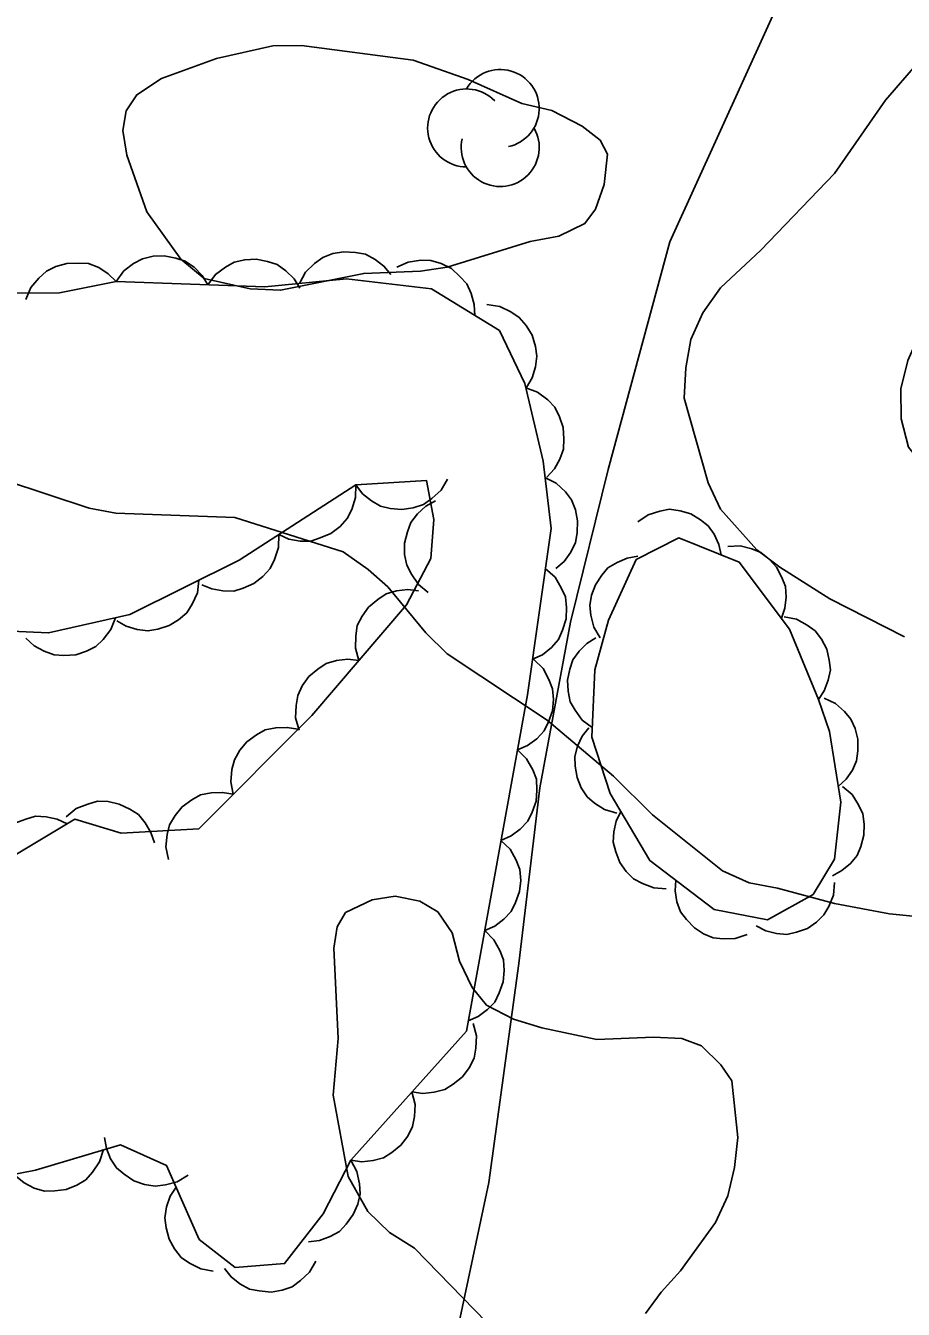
# Model space of a CAD drawing. Extents: x 282461 to 284471, y 5554090 to 5557646.
# Drawn here: x 283233.92 to 283262.64, y 5556127.44 to 5556169.46 of the extents above; entities that cross this region are included whole.
import ezdxf

# ---------------------------------------------------------------- set-up
doc = ezdxf.new("R2010")
doc.units = 0
for name, color, linetype in [('Niveau 1', 7, 'Continuous'), ('Niveau 2', 7, 'Continuous'), ('Niveau 22', 7, 'Continuous'), ('Niveau 44', 7, 'Continuous')]:
    doc.layers.add(name, color=color, linetype=linetype)

msp = doc.modelspace()

# ---------------------------------------------------------------- linework, layer by layer
at = {"layer": 'Niveau 1'}
for points in [[(283266.15, 5556157.43), (283266.19, 5556159.46), (283265.95, 5556160.39), (283265.6, 5556160.67), (283265.14, 5556160.73), (283264.5, 5556160.55), (283263.69, 5556160.02), (283263.18, 5556159.38), (283262.78, 5556158.5), (283262.56, 5556157.57), (283262.57, 5556156.59), (283262.81, 5556155.66), (283263.22, 5556155.15), (283263.86, 5556154.75), (283264.38, 5556154.75), (283264.96, 5556155.05), (283265.53, 5556155.63), (283265.93, 5556156.5), (283266.15, 5556157.43)], [(283254.2, 5556127.3), (283254.71, 5556128), (283255.35, 5556128.7), (283256.49, 5556130.28), (283256.89, 5556131.15), (283257.11, 5556132.08), (283257.22, 5556133.07), (283257.03, 5556134.92), (283256.67, 5556135.44), (283256.03, 5556136.07), (283255.39, 5556136.3), (283254.46, 5556136.35), (283252.61, 5556136.27), (283250.81, 5556136.66), (283249.88, 5556136.94), (283249, 5556137.4), (283248.53, 5556137.97), (283248.12, 5556138.84), (283247.88, 5556139.76), (283247.41, 5556140.45), (283246.82, 5556140.8), (283246.01, 5556140.96), (283245.26, 5556140.84), (283244.39, 5556140.43), (283244.11, 5556139.96), (283244, 5556139.26), (283244.14, 5556136.31), (283243.98, 5556134.45), (283244.47, 5556131.79)], [(283244.47, 5556131.79), (283245.12, 5556130.64), (283245.82, 5556129.95), (283246.64, 5556129.44), (283249.39, 5556126.62)]]:
    msp.add_lwpolyline(points, dxfattribs=at)
at = {"layer": 'Niveau 2'}
for points in [[(283251.14, 5556166.68), (283250.15, 5556166.91), (283248.4, 5556167.7), (283246.6, 5556168.33), (283242.94, 5556168.81), (283242.01, 5556168.8), (283240.16, 5556168.38), (283238.36, 5556167.73), (283237.56, 5556167.2), (283237.21, 5556166.67), (283237.1, 5556166.03), (283237.23, 5556165.22), (283237.88, 5556163.37), (283239, 5556161.82), (283239.76, 5556161.18), (283241.27, 5556160.85), (283242.26, 5556160.8), (283244.98, 5556161.35), (283246.84, 5556161.42), (283247.71, 5556161.55), (283250.43, 5556162.39), (283251.36, 5556162.57), (283252.22, 5556162.98), (283252.57, 5556163.45), (283252.85, 5556164.26), (283252.96, 5556165.25), (283252.72, 5556165.71), (283252.13, 5556166.17), (283251.14, 5556166.68)], [(283263.32, 5556168.48), (283262.05, 5556167.02), (283260.39, 5556164.62), (283257.98, 5556162.11), (283256.65, 5556160.88), (283256.08, 5556160.06), (283255.68, 5556159.19), (283255.52, 5556158.26), (283255.47, 5556157.27), (283256.25, 5556154.49), (283256.66, 5556153.63), (283257.84, 5556152.3), (283258.6, 5556151.73), (283260.23, 5556150.7), (283262.68, 5556149.45)], [(283233.26, 5556154.57), (283236, 5556153.67), (283236.87, 5556153.5), (283240.76, 5556153.36), (283244.31, 5556152.24), (283245.13, 5556151.66), (283245.77, 5556151.09), (283247.01, 5556149.59), (283247.71, 5556148.9), (283250.98, 5556146.73), (283253.15, 5556144.89), (283254.43, 5556143.63), (283256.72, 5556141.79), (283257.59, 5556141.4), (283258.52, 5556141.23), (283260.38, 5556140.73)], [(283260.38, 5556140.73), (283262.18, 5556140.39), (283263.17, 5556140.29)]]:
    msp.add_lwpolyline(points, dxfattribs=at)
at = {"layer": 'Niveau 22'}
msp.add_lwpolyline([(283269.79, 5556214.51), (283267.54, 5556208.21), (283261.3, 5556196.35), (283260.41, 5556192.74), (283260.68, 5556189.49), (283261.39, 5556187.23), (283262.35, 5556184.8), (283262.84, 5556182.6), (283262.75, 5556180.39), (283261.85, 5556177.71), (283259.81, 5556172.97), (283255, 5556162.38), (283252.98, 5556154.93), (283251.75, 5556149.93), (283250.74, 5556144.51), (283250.06, 5556138.76), (283249.08, 5556131.59), (283246.75, 5556120.65), (283245.98, 5556116.36), (283245.12, 5556109.86), (283243.69, 5556101.71), (283242.47, 5556096.6)], dxfattribs=at)
at = {"layer": 'Niveau 44'}
for points in [[(283236.88, 5556161.09), (283237.13, 5556161.43), (283237.45, 5556161.67), (283237.74, 5556161.83), (283238.09, 5556161.91), (283238.45, 5556161.93), (283238.83, 5556161.85), (283239.14, 5556161.75), (283239.43, 5556161.55), (283239.69, 5556161.28), (283239.88, 5556160.98)], [(283239.88, 5556160.98), (283240.13, 5556161.32), (283240.46, 5556161.56), (283240.74, 5556161.72), (283241.09, 5556161.8), (283241.46, 5556161.82), (283241.83, 5556161.74), (283242.15, 5556161.64), (283242.43, 5556161.44), (283242.7, 5556161.17), (283242.89, 5556160.87)], [(283242.88, 5556161.02), (283243.08, 5556161.39), (283243.37, 5556161.67), (283243.64, 5556161.87), (283243.97, 5556162), (283244.33, 5556162.06), (283244.71, 5556162.04), (283245.04, 5556161.98), (283245.35, 5556161.81), (283245.64, 5556161.59), (283245.87, 5556161.31)], [(283246.06, 5556161.55), (283246.44, 5556161.72), (283246.85, 5556161.78), (283247.18, 5556161.77), (283247.52, 5556161.67), (283247.85, 5556161.51), (283248.13, 5556161.25), (283248.36, 5556161.01), (283248.5, 5556160.69), (283248.6, 5556160.33), (283248.62, 5556159.97)], [(283233.93, 5556160.5), (283234.09, 5556160.89), (283234.35, 5556161.2), (283234.6, 5556161.42), (283234.91, 5556161.58), (283235.27, 5556161.68), (283235.65, 5556161.69), (283235.98, 5556161.67), (283236.31, 5556161.54), (283236.62, 5556161.34), (283236.88, 5556161.09)], [(283236.88, 5556161.09), (283241.75, 5556160.91), (283244.42, 5556161.17), (283247.2, 5556160.85), (283249.42, 5556159.48), (283250.25, 5556157.75), (283250.85, 5556155.2), (283251.11, 5556153), (283250.34, 5556147.56), (283248.34, 5556136.55), (283244.56, 5556132.32), (283243.65, 5556130.57), (283242.39, 5556128.94), (283240.77, 5556128.81), (283239.6, 5556129.73), (283238.53, 5556132.15), (283237.02, 5556132.83), (283234.24, 5556132), (283232.39, 5556131.63)], [(283232.71, 5556160.7), (283235.03, 5556160.72), (283236.88, 5556161.09)], [(283249.01, 5556160.33), (283249.43, 5556160.27), (283249.79, 5556160.09), (283250.07, 5556159.91), (283250.3, 5556159.64), (283250.49, 5556159.33), (283250.6, 5556158.96), (283250.65, 5556158.64), (283250.6, 5556158.29), (283250.49, 5556157.93), (283250.31, 5556157.62)], [(283250.28, 5556157.61), (283250.67, 5556157.46), (283251, 5556157.21), (283251.23, 5556156.97), (283251.39, 5556156.66), (283251.51, 5556156.31), (283251.53, 5556155.93), (283251.52, 5556155.6), (283251.4, 5556155.27), (283251.22, 5556154.95), (283250.97, 5556154.68)], [(283247.72, 5556154.61), (283247.51, 5556154.25), (283247.21, 5556153.98), (283246.94, 5556153.79), (283246.6, 5556153.68), (283246.23, 5556153.62), (283245.85, 5556153.66), (283245.53, 5556153.73), (283245.23, 5556153.91), (283244.94, 5556154.14), (283244.72, 5556154.43)], [(283250.91, 5556154.67), (283251.28, 5556154.48), (283251.58, 5556154.2), (283251.78, 5556153.94), (283251.91, 5556153.61), (283251.98, 5556153.25), (283251.97, 5556152.86), (283251.91, 5556152.54), (283251.76, 5556152.22), (283251.54, 5556151.92), (283251.27, 5556151.69)], [(283233.57, 5556142.31), (283235.53, 5556143.48), (283237.04, 5556143.03), (283239.59, 5556143.17), (283243.28, 5556146.88), (283246.38, 5556150.5), (283247.18, 5556152.02), (283247.28, 5556153.3), (283247.04, 5556154.57), (283244.72, 5556154.43), (283240.91, 5556151.96), (283237.33, 5556150.19), (283234.67, 5556149.58), (283232.46, 5556149.68)], [(283244.72, 5556154.43), (283244.71, 5556154.01), (283244.59, 5556153.62), (283244.44, 5556153.33), (283244.21, 5556153.07), (283243.91, 5556152.84), (283243.56, 5556152.69), (283243.25, 5556152.59), (283242.9, 5556152.59), (283242.53, 5556152.65), (283242.2, 5556152.8)], [(283247.09, 5556150.91), (283246.77, 5556151.17), (283246.54, 5556151.51), (283246.39, 5556151.8), (283246.32, 5556152.15), (283246.32, 5556152.52), (283246.41, 5556152.89), (283246.52, 5556153.2), (283246.74, 5556153.48), (283247.01, 5556153.73), (283247.33, 5556153.91)], [(283253.95, 5556153.22), (283254.29, 5556153.45), (283254.67, 5556153.57), (283254.99, 5556153.63), (283255.33, 5556153.58), (283255.68, 5556153.48), (283256, 5556153.28), (283256.25, 5556153.09), (283256.45, 5556152.81), (283256.6, 5556152.48), (283256.68, 5556152.14)], [(283242.2, 5556152.8), (283242.19, 5556152.38), (283242.06, 5556151.99), (283241.92, 5556151.69), (283241.68, 5556151.43), (283241.39, 5556151.2), (283241.04, 5556151.05), (283240.73, 5556150.95), (283240.37, 5556150.96), (283240.01, 5556151.02), (283239.68, 5556151.16)], [(283259.86, 5556147.4), (283260.22, 5556146.36), (283260.59, 5556144.04), (283260.38, 5556142.18), (283259.69, 5556141.02), (283258.19, 5556140.19), (283256.45, 5556140.53), (283254.34, 5556142.13), (283253.05, 5556144.32), (283252.45, 5556146.17), (283252.54, 5556148.37), (283252.99, 5556150), (283253.9, 5556151.98), (283255.29, 5556152.69), (283257.27, 5556151.9), (283258.91, 5556149.71), (283259.86, 5556147.4)], [(283252.72, 5556149.42), (283252.51, 5556149.77), (283252.41, 5556150.16), (283252.38, 5556150.48), (283252.43, 5556150.82), (283252.56, 5556151.16), (283252.77, 5556151.47), (283252.97, 5556151.71), (283253.27, 5556151.89), (283253.6, 5556152.03), (283253.95, 5556152.09)], [(283256.89, 5556152.41), (283257.3, 5556152.43), (283257.68, 5556152.33), (283257.98, 5556152.21), (283258.25, 5556152), (283258.49, 5556151.73), (283258.66, 5556151.4), (283258.78, 5556151.1), (283258.8, 5556150.75), (283258.76, 5556150.39), (283258.65, 5556150.06)], [(283250.92, 5556151.69), (283251.24, 5556151.41), (283251.44, 5556151.06), (283251.58, 5556150.76), (283251.62, 5556150.41), (283251.6, 5556150.04), (283251.48, 5556149.67), (283251.35, 5556149.37), (283251.12, 5556149.11), (283250.83, 5556148.87), (283250.5, 5556148.72)], [(283239.59, 5556151.31), (283239.54, 5556150.89), (283239.37, 5556150.52), (283239.19, 5556150.24), (283238.92, 5556150.01), (283238.61, 5556149.82), (283238.24, 5556149.71), (283237.92, 5556149.65), (283237.57, 5556149.69), (283237.21, 5556149.8), (283236.9, 5556149.98)], [(283244.82, 5556148.68), (283244.71, 5556149.08), (283244.72, 5556149.49), (283244.77, 5556149.82), (283244.93, 5556150.13), (283245.14, 5556150.43), (283245.44, 5556150.68), (283245.71, 5556150.86), (283246.05, 5556150.96), (283246.42, 5556151), (283246.77, 5556150.96)], [(283236.86, 5556150.08), (283236.71, 5556149.69), (283236.46, 5556149.37), (283236.22, 5556149.14), (283235.91, 5556148.98), (283235.56, 5556148.86), (283235.17, 5556148.84), (283234.85, 5556148.86), (283234.52, 5556148.98), (283234.2, 5556149.16), (283233.93, 5556149.41)], [(283258.74, 5556150.11), (283259.14, 5556150.03), (283259.49, 5556149.84), (283259.75, 5556149.65), (283259.96, 5556149.38), (283260.13, 5556149.05), (283260.21, 5556148.69), (283260.25, 5556148.37), (283260.18, 5556148.03), (283260.05, 5556147.69), (283259.86, 5556147.4)], [(283252.46, 5556146.49), (283252.13, 5556146.73), (283251.9, 5556147.05), (283251.74, 5556147.33), (283251.67, 5556147.67), (283251.65, 5556148.03), (283251.73, 5556148.4), (283251.82, 5556148.7), (283252.03, 5556148.98), (283252.28, 5556149.24), (283252.58, 5556149.42)], [(283242.87, 5556146.4), (283242.75, 5556146.8), (283242.77, 5556147.21), (283242.82, 5556147.53), (283242.97, 5556147.85), (283243.19, 5556148.15), (283243.48, 5556148.4), (283243.75, 5556148.58), (283244.09, 5556148.68), (283244.46, 5556148.72), (283244.82, 5556148.68)], [(283250.55, 5556148.71), (283250.85, 5556148.42), (283251.04, 5556148.06), (283251.16, 5556147.75), (283251.19, 5556147.4), (283251.16, 5556147.03), (283251.03, 5556146.67), (283250.88, 5556146.38), (283250.64, 5556146.12), (283250.34, 5556145.9), (283250.01, 5556145.75)], [(283260.05, 5556147.45), (283260.42, 5556147.27), (283260.71, 5556147.01), (283260.92, 5556146.76), (283261.06, 5556146.45), (283261.15, 5556146.1), (283261.15, 5556145.72), (283261.11, 5556145.4), (283260.97, 5556145.09), (283260.77, 5556144.79), (283260.51, 5556144.55)], [(283240.71, 5556144.3), (283240.63, 5556144.71), (283240.67, 5556145.11), (283240.75, 5556145.43), (283240.93, 5556145.74), (283241.16, 5556146.02), (283241.47, 5556146.25), (283241.76, 5556146.41), (283242.1, 5556146.48), (283242.48, 5556146.49), (283242.83, 5556146.43)], [(283253.26, 5556143.68), (283252.86, 5556143.8), (283252.53, 5556144.01), (283252.29, 5556144.22), (283252.1, 5556144.51), (283251.96, 5556144.85), (283251.9, 5556145.22), (283251.89, 5556145.54), (283251.98, 5556145.87), (283252.13, 5556146.2), (283252.35, 5556146.47)], [(283250.01, 5556145.75), (283250.31, 5556145.46), (283250.51, 5556145.1), (283250.63, 5556144.79), (283250.65, 5556144.44), (283250.62, 5556144.07), (283250.49, 5556143.71), (283250.35, 5556143.42), (283250.1, 5556143.16), (283249.8, 5556142.94), (283249.47, 5556142.79)], [(283260.65, 5556144.55), (283260.96, 5556144.29), (283261.17, 5556143.95), (283261.31, 5556143.66), (283261.36, 5556143.32), (283261.35, 5556142.96), (283261.25, 5556142.59), (283261.13, 5556142.3), (283260.91, 5556142.03), (283260.63, 5556141.8), (283260.32, 5556141.63)], [(283238.59, 5556142.17), (283238.51, 5556142.58), (283238.55, 5556142.98), (283238.63, 5556143.3), (283238.81, 5556143.61), (283239.04, 5556143.89), (283239.36, 5556144.12), (283239.64, 5556144.28), (283239.99, 5556144.35), (283240.36, 5556144.36), (283240.71, 5556144.3)], [(283235.25, 5556143.56), (283235.57, 5556143.83), (283235.95, 5556143.98), (283236.27, 5556144.07), (283236.62, 5556144.06), (283236.98, 5556143.98), (283237.33, 5556143.81), (283237.61, 5556143.64), (283237.83, 5556143.37), (283238.02, 5556143.05), (283238.13, 5556142.71)], [(283254.88, 5556141.21), (283254.47, 5556141.24), (283254.1, 5556141.38), (283253.81, 5556141.53), (283253.57, 5556141.77), (283253.36, 5556142.07), (283253.23, 5556142.42), (283253.14, 5556142.73), (283253.16, 5556143.07), (283253.24, 5556143.42), (283253.39, 5556143.74)], [(283232.7, 5556141.79), (283232.72, 5556142.21), (283232.86, 5556142.59), (283233.02, 5556142.88), (283233.26, 5556143.13), (283233.56, 5556143.35), (283233.92, 5556143.49), (283234.24, 5556143.58), (283234.59, 5556143.56), (283234.95, 5556143.48), (283235.28, 5556143.33)], [(283249.47, 5556142.79), (283249.77, 5556142.5), (283249.97, 5556142.14), (283250.09, 5556141.84), (283250.12, 5556141.48), (283250.08, 5556141.12), (283249.95, 5556140.76), (283249.81, 5556140.46), (283249.56, 5556140.21), (283249.27, 5556139.98), (283248.94, 5556139.84)], [(283257.53, 5556139.71), (283257.14, 5556139.58), (283256.74, 5556139.57), (283256.42, 5556139.6), (283256.1, 5556139.73), (283255.8, 5556139.93), (283255.54, 5556140.2), (283255.35, 5556140.45), (283255.23, 5556140.78), (283255.17, 5556141.14), (283255.19, 5556141.49)], [(283260.39, 5556141.41), (283260.35, 5556141), (283260.2, 5556140.63), (283260.04, 5556140.35), (283259.8, 5556140.11), (283259.5, 5556139.91), (283259.14, 5556139.79), (283258.83, 5556139.71), (283258.49, 5556139.74), (283258.14, 5556139.83), (283257.82, 5556139.99)], [(283248.94, 5556139.84), (283249.24, 5556139.54), (283249.43, 5556139.19), (283249.55, 5556138.88), (283249.58, 5556138.53), (283249.54, 5556138.16), (283249.41, 5556137.8), (283249.27, 5556137.5), (283249.03, 5556137.25), (283248.73, 5556137.03), (283248.4, 5556136.88)], [(283248.56, 5556136.8), (283248.67, 5556136.39), (283248.65, 5556135.99), (283248.59, 5556135.66), (283248.43, 5556135.35), (283248.21, 5556135.05), (283247.91, 5556134.81), (283247.63, 5556134.64), (283247.29, 5556134.55), (283246.92, 5556134.51), (283246.56, 5556134.56)], [(283246.56, 5556134.56), (283246.66, 5556134.15), (283246.64, 5556133.75), (283246.58, 5556133.42), (283246.42, 5556133.11), (283246.2, 5556132.81), (283245.9, 5556132.57), (283245.63, 5556132.4), (283245.29, 5556132.31), (283244.92, 5556132.27), (283244.56, 5556132.32)], [(283239.24, 5556131.83), (283238.88, 5556131.61), (283238.49, 5556131.51), (283238.16, 5556131.47), (283237.81, 5556131.53), (283237.46, 5556131.65), (283237.14, 5556131.86), (283236.89, 5556132.07), (283236.7, 5556132.37), (283236.56, 5556132.71), (283236.5, 5556133.07)], [(283236.47, 5556132.67), (283236.34, 5556132.27), (283236.11, 5556131.93), (283235.89, 5556131.68), (283235.59, 5556131.5), (283235.25, 5556131.36), (283234.87, 5556131.32), (283234.54, 5556131.31), (283234.2, 5556131.41), (283233.87, 5556131.58), (283233.59, 5556131.81)], [(283244.56, 5556132.32), (283244.76, 5556131.95), (283244.84, 5556131.55), (283244.86, 5556131.22), (283244.79, 5556130.88), (283244.64, 5556130.54), (283244.41, 5556130.23), (283244.19, 5556129.99), (283243.88, 5556129.82), (283243.53, 5556129.69), (283243.17, 5556129.65)], [(283240.06, 5556128.69), (283239.65, 5556128.77), (283239.28, 5556128.95), (283239.01, 5556129.14), (283238.79, 5556129.42), (283238.61, 5556129.74), (283238.52, 5556130.11), (283238.47, 5556130.44), (283238.53, 5556130.79), (283238.65, 5556131.14), (283238.84, 5556131.44)], [(283243.41, 5556129.02), (283243.21, 5556128.66), (283242.91, 5556128.38), (283242.64, 5556128.18), (283242.31, 5556128.07), (283241.95, 5556128), (283241.56, 5556128.04), (283241.24, 5556128.1), (283240.93, 5556128.27), (283240.64, 5556128.5), (283240.42, 5556128.78)]]:
    msp.add_lwpolyline(points, dxfattribs=at)
for centre, start, end in [((283249.447, 5556166.749), 282.2692, 149.7263), ((283248.349, 5556166.111), 44.1154, 269.804), ((283249.447, 5556165.472), 166.9369, 29.6212)]:
    msp.add_arc(centre, 1.277, start, end, dxfattribs=at)

doc.saveas('drawing.dxf')
